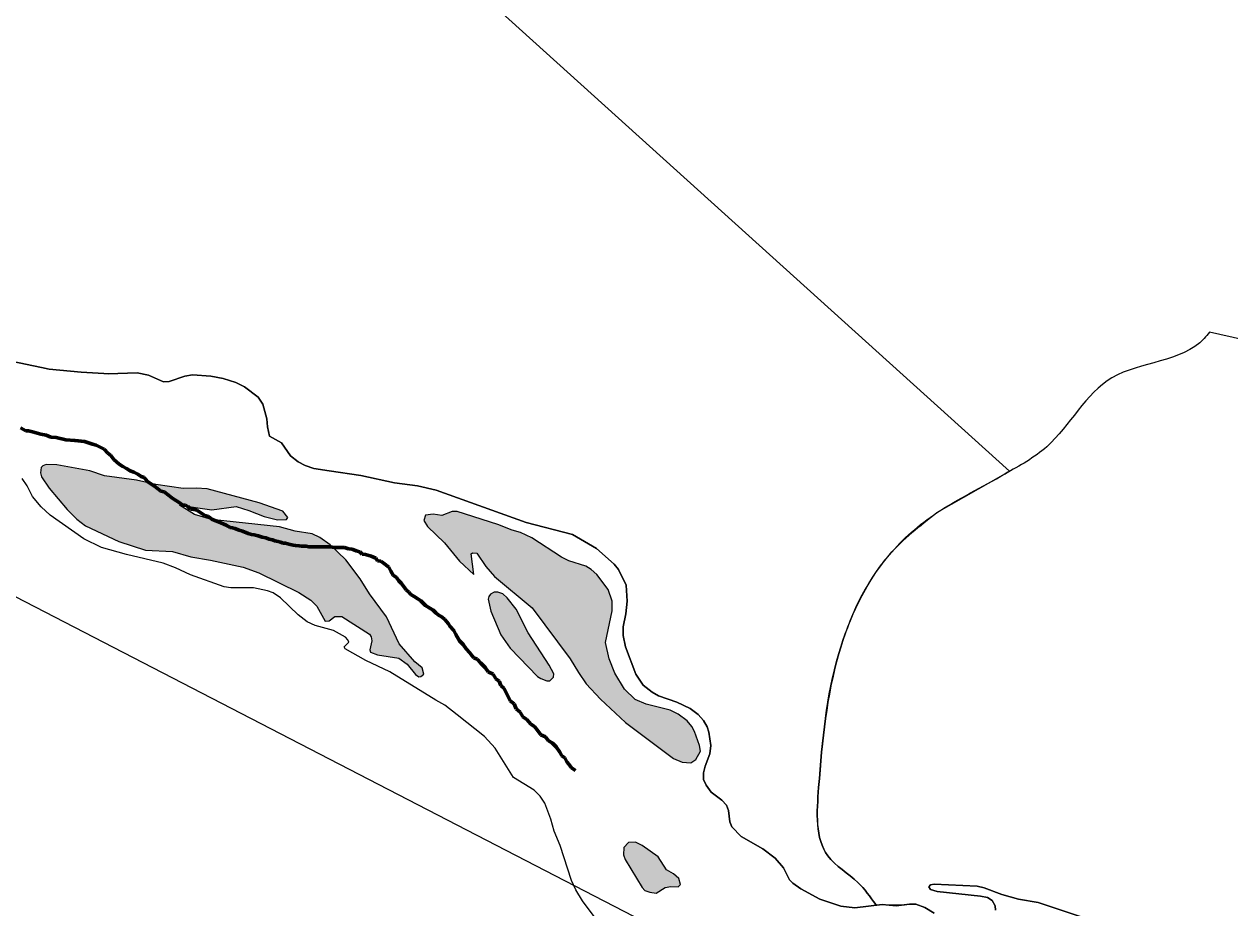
# Model space of a CAD drawing. Extents: x 553962 to 842807, y 8883888 to 9032388.
# Drawn here: x 808740 to 809767, y 9012652 to 9013404 of the extents above; entities that cross this region are included whole.
import ezdxf

# ---------------------------------------------------------------- set-up
doc = ezdxf.new("R2010")
doc.units = 0
doc.header["$LTSCALE"] = 200
doc.linetypes.add('LONG_DASH_SHORT_DASH', pattern=[9.9, 6, -1.2, 1.5, -1.2])
for name, color, linetype, lineweight in [('23', 7, 'Continuous', 13), ('25', 7, 'Continuous', 13), ('57', 7, 'Continuous', 13), ('7', 7, 'LONG_DASH_SHORT_DASH', 60), ('8', 7, 'Continuous', 13)]:
    doc.layers.add(name, color=color, linetype=linetype, lineweight=lineweight)
doc.layers.add('49', color=7, linetype='Continuous')

msp = doc.modelspace()

# ---------------------------------------------------------------- hatches: boundary and pattern name
at = {"layer": '25'}
for points in [[(809013.8, 9012948), (809000.4, 9012960.8), (808991.6, 9012966.9), (808985.1, 9012970.1), (808970.5, 9012972.4), (808957.3, 9012976), (808899.5, 9012982.3), (808884.8, 9012986.5), (808872.2, 9012994.5), (808899.7, 9012990.5), (808920.4, 9012993.3), (808931.1, 9012990.1), (808944.1, 9012984.8), (808955.5, 9012982), (808963.1, 9012982.2), (808964.5, 9012984), (808960.2, 9012989.4), (808940.1, 9012996.5), (808895.8, 9013008.5), (808886.3, 9013009.1), (808875.2, 9013008.7), (808852, 9013012.2), (808835.4, 9013015.7), (808808.3, 9013019.6), (808795.7, 9013023.8), (808767.6, 9013028.9), (808758.5, 9013029.2), (808755.6, 9013028.1), (808754.2, 9013026.5), (808753.8, 9013022.1), (808754.5, 9013018.7), (808761, 9013009.1), (808776.6, 9012990.8), (808784.8, 9012982.7), (808792.2, 9012977), (808820.5, 9012963.5), (808843.3, 9012956.2), (808866.3, 9012955), (808881.7, 9012950.6), (808898.6, 9012947.8), (808926.3, 9012941.9), (808939.8, 9012936.9), (808973.8, 9012920.1), (808983.9, 9012913.8), (808989.2, 9012908.6), (808996.3, 9012895.9), (808999.6, 9012896.1), (809004.4, 9012899.7), (809010.3, 9012899.9), (809033.9, 9012884.7), (809035.4, 9012882.6), (809035.9, 9012879.2), (809034.1, 9012871.3), (809034.9, 9012869.5), (809040.7, 9012867.2), (809059, 9012864.2), (809065.9, 9012859.2), (809073, 9012850.4), (809075.8, 9012848.4), (809077.6, 9012848.6), (809080.1, 9012850.6), (809078.9, 9012856), (809072.4, 9012861.3), (809059.3, 9012876.4), (809048.5, 9012899.5), (809033.9, 9012919.1), (809025.9, 9012931.9)], [(809218.5, 9012842.6), (809230.5, 9012829.4), (809251.8, 9012809.7), (809292.9, 9012779), (809300.1, 9012775.9), (809307.5, 9012775.4), (809311.9, 9012778), (809315.7, 9012785.2), (809315, 9012790), (809310.8, 9012802), (809308.5, 9012806.3), (809304.4, 9012811.1), (809296.8, 9012816.6), (809290, 9012820.1), (809269.6, 9012825.1), (809260.1, 9012829.2), (809251.1, 9012837.9), (809242.7, 9012851.5), (809238.1, 9012863.9), (809234.8, 9012877.8), (809240.5, 9012904.6), (809240.5, 9012912.9), (809237.2, 9012922.7), (809227.5, 9012935.4), (809222.7, 9012939.8), (809218.1, 9012942.5), (809203.7, 9012947.2), (809197.3, 9012950.3), (809172.2, 9012966.7), (809162.4, 9012971.2), (809155.5, 9012973.2), (809143.2, 9012978.2), (809108.6, 9012989.1), (809104.3, 9012989), (809095.4, 9012985.6), (809088.1, 9012987), (809081.5, 9012986.1), (809080.3, 9012981.5), (809083.4, 9012976.4), (809097.7, 9012962.4), (809110.6, 9012947), (809122.9, 9012935.5), (809120.6, 9012953.2), (809121.7, 9012954.1), (809125.3, 9012953.8), (809133, 9012942.3), (809140.5, 9012933.8), (809172.5, 9012907.2), (809204.9, 9012863.8), (809211.8, 9012852.1)], [(809169.1, 9012886), (809158.7, 9012905.9), (809151.1, 9012915.8), (809147.4, 9012919.1), (809143.3, 9012920.4), (809140, 9012920.4), (809137.1, 9012918.7), (809135.4, 9012916.7), (809135.1, 9012914.6), (809137.3, 9012904.3), (809145.7, 9012884.3), (809153.8, 9012872.8), (809176.9, 9012848.7), (809179.7, 9012846.9), (809184.9, 9012845.1), (809187.4, 9012845.1), (809190.7, 9012848.3), (809190.9, 9012850.9), (809186.9, 9012858.4)], [(809279.6, 9012695.3), (809266.1, 9012705), (809260.3, 9012707.7), (809254.4, 9012707.5), (809250.5, 9012703.2), (809250.1, 9012696.9), (809251.6, 9012693.1), (809266.1, 9012669.1), (809268.4, 9012666.7), (809272.7, 9012665.1), (809277.9, 9012664.5), (809285.7, 9012669.2), (809290.6, 9012670), (809296.9, 9012669.8), (809298.8, 9012671.8), (809297.3, 9012676.9), (809292.9, 9012680.9), (809286.8, 9012684.1)]]:
    msp.add_hatch(color=256, dxfattribs=at).paths.add_polyline_path(points)

# ---------------------------------------------------------------- linework, layer by layer
at = {"layer": '23'}
for points in [[(808754.5, 9013111.7), (808728.8, 9013117.1), (808710.2, 9013122.2), (808703.7, 9013122.7), (808689.6, 9013121.4), (808684.1, 9013121.7), (808666, 9013126.7), (808655.4, 9013128.2), (808650.6, 9013127.2), (808650.4, 9013125.2), (808651.8, 9013123.8), (808667.8, 9013117.5), (808681.5, 9013114.1), (808687.8, 9013110.9), (808693.4, 9013106), (808694.5, 9013104.1), (808693.3, 9013102.3), (808689.4, 9013102.1), (808656.6, 9013119.2), (808647.4, 9013119.2), (808623.1, 9013125.5)], [(808807.6, 9013106.5), (808788.5, 9013107.6), (808761, 9013110.3), (808754.5, 9013111.7)], [(808999.5, 9013023.8), (808986.4, 9013025.8), (808979, 9013028.3), (808973.3, 9013031.4), (808966.6, 9013036.6), (808958.9, 9013047.7), (808948.9, 9013053.1), (808947, 9013061.1), (808946.6, 9013068.1), (808943, 9013080.5), (808939.2, 9013086.3), (808927.6, 9013095.3), (808920, 9013098.9), (808909.4, 9013102.2), (808898.9, 9013104.2), (808883.3, 9013105.4), (808876.6, 9013104.3), (808863.2, 9013099.8), (808858.5, 9013099.5), (808845.7, 9013105.2), (808836.1, 9013107.2), (808811.5, 9013106.2), (808807.6, 9013106.5)], [(809514.8, 9012647.2), (809506.9, 9012652.2), (809499.2, 9012655), (809493.8, 9012655.1), (809482.4, 9012653.5), (809470.5, 9012654.7), (809447.2, 9012651.9), (809435.2, 9012653.3), (809417.3, 9012659.3), (809401.3, 9012668), (809394.4, 9012672.9), (809391.5, 9012675.8), (809386.6, 9012685.9), (809379.3, 9012694.2), (809368.8, 9012702), (809350.4, 9012712.7), (809342.6, 9012720.9), (809340.8, 9012725), (809339.5, 9012734.7), (809338, 9012739.2), (809334, 9012743.4), (809324.8, 9012750.3), (809320.5, 9012756.2), (809318.3, 9012761.2), (809318.4, 9012766.8), (809319.7, 9012772.3), (809323.8, 9012782.9), (809324.6, 9012789.9), (809323, 9012801.4), (809321.4, 9012806), (809318.3, 9012811.4), (809313.9, 9012816.3), (809306.9, 9012821.6), (809295.5, 9012826.9), (809279.9, 9012832.2), (809274.5, 9012835.4), (809267, 9012841.4), (809260.8, 9012850.8), (809251.9, 9012873.9), (809250, 9012883.6), (809249.9, 9012891), (809252.3, 9012902.1), (809253.3, 9012912.7), (809252.5, 9012926.5), (809246, 9012939.8), (809242.3, 9012944.4), (809227.1, 9012957.6), (809206.7, 9012969.7), (809167.2, 9012979.7), (809090.6, 9013007.2), (809074.7, 9013010.9), (809055.3, 9013013.4), (809026.5, 9013019.7), (809026.5, 9013019.7), (808999.5, 9013023.8)], [(809651, 9012640.5), (809603.4, 9012656.3), (809586.7, 9012659.3), (809572.3, 9012663.1), (809557.4, 9012668.9), (809551.3, 9012670.3), (809514.8, 9012672.1), (809511.7, 9012671.5), (809510.1, 9012669.8), (809511.6, 9012667.6), (809517.3, 9012665.7), (809554.2, 9012661.9), (809560.2, 9012660.6), (809564.2, 9012658), (809566.7, 9012653.6), (809567, 9012649.9)]]:
    msp.add_lwpolyline(points, dxfattribs=at)
at = {"layer": '25'}
for points in [[(808623.1, 9013125.5), (808647.4, 9013119.2), (808656.6, 9013119.2), (808689.4, 9013102.1), (808693.3, 9013102.3), (808694.5, 9013104.1), (808693.4, 9013106), (808687.8, 9013110.9), (808681.5, 9013114.1), (808667.8, 9013117.5), (808651.8, 9013123.8), (808650.4, 9013125.2), (808650.6, 9013127.2), (808655.4, 9013128.2), (808666, 9013126.7), (808684.1, 9013121.7), (808689.6, 9013121.4), (808703.7, 9013122.7), (808710.2, 9013122.2), (808728.8, 9013117.1), (808754.5, 9013111.7)], [(808754.5, 9013111.7), (808761, 9013110.3), (808788.5, 9013107.6), (808807.6, 9013106.5)], [(808807.6, 9013106.5), (808811.5, 9013106.2), (808836.1, 9013107.2), (808845.7, 9013105.2), (808858.5, 9013099.5), (808863.2, 9013099.8), (808876.6, 9013104.3), (808883.3, 9013105.4), (808898.9, 9013104.2), (808909.4, 9013102.2), (808920, 9013098.9), (808927.6, 9013095.3), (808939.2, 9013086.3), (808943, 9013080.5), (808946.6, 9013068.1), (808947, 9013061.1), (808948.9, 9013053.1), (808958.9, 9013047.7), (808966.6, 9013036.6), (808973.3, 9013031.4), (808979, 9013028.3), (808986.4, 9013025.8), (808999.5, 9013023.8)], [(809090.5, 9012828.5), (809051.2, 9012852.8), (809030.9, 9012862.3), (809013.3, 9012872.2), (809012.4, 9012873.9), (809016.4, 9012877.9), (809015.6, 9012880), (809013.5, 9012882.1), (809003.2, 9012887.8), (808987.7, 9012892.1), (808980.8, 9012895.3), (808973.2, 9012901.1), (808958.1, 9012915.8), (808951.8, 9012919.8), (808947, 9012921.7), (808935, 9012924.2), (808915.7, 9012924.2), (808910.1, 9012925), (808881.5, 9012935.2), (808868.6, 9012941.2), (808858.1, 9012945.2), (808827, 9012952.6), (808805.7, 9012958.6), (808790.7, 9012965.9), (808761.9, 9012985.9), (808754.2, 9012993.2), (808747, 9013001.8), (808742.5, 9013011), (808738.1, 9013017.2)], [(808999.5, 9013023.8), (809026.5, 9013019.7), (809026.5, 9013019.7), (809055.3, 9013013.4), (809074.7, 9013010.9), (809090.6, 9013007.2), (809167.2, 9012979.7), (809206.7, 9012969.7), (809227.1, 9012957.6), (809242.3, 9012944.4), (809246, 9012939.8), (809252.5, 9012926.5), (809253.3, 9012912.7), (809252.3, 9012902.1), (809249.9, 9012891), (809250, 9012883.6), (809251.9, 9012873.9), (809260.8, 9012850.8), (809267, 9012841.4), (809274.5, 9012835.4), (809279.9, 9012832.2), (809295.5, 9012826.9), (809306.9, 9012821.6), (809313.9, 9012816.3), (809318.3, 9012811.4), (809321.4, 9012806), (809323, 9012801.4), (809324.6, 9012789.9), (809323.8, 9012782.9), (809319.7, 9012772.3), (809318.4, 9012766.8), (809318.3, 9012761.2), (809320.5, 9012756.2), (809324.8, 9012750.3), (809334, 9012743.4), (809338, 9012739.2), (809339.5, 9012734.7), (809340.8, 9012725), (809342.6, 9012720.9), (809350.4, 9012712.7), (809368.8, 9012702), (809379.3, 9012694.2), (809386.6, 9012685.9), (809391.5, 9012675.8), (809394.4, 9012672.9), (809401.3, 9012668), (809417.3, 9012659.3), (809435.2, 9012653.3), (809447.2, 9012651.9), (809470.5, 9012654.7), (809482.4, 9012653.5), (809493.8, 9012655.1), (809499.2, 9012655), (809506.9, 9012652.2), (809514.8, 9012647.2)], [(809108.7, 9012816), (809098, 9012824.4), (809090.5, 9012828.5)], [(809228.7, 9012640), (809215.3, 9012657.8), (809209.5, 9012667.1), (809205.9, 9012675.2), (809196.3, 9012704.8), (809191.1, 9012717.1), (809188.2, 9012727.4), (809183.2, 9012740.9), (809179.2, 9012747), (809174.1, 9012751.9), (809156.6, 9012762.9), (809140.9, 9012787.8), (809131.9, 9012797.6), (809108.7, 9012816)], [(809567, 9012649.9), (809566.7, 9012653.6), (809564.2, 9012658), (809560.2, 9012660.6), (809554.2, 9012661.9), (809517.3, 9012665.7), (809511.6, 9012667.6), (809510.1, 9012669.8), (809511.7, 9012671.5), (809514.8, 9012672.1), (809551.3, 9012670.3), (809557.4, 9012668.9), (809572.3, 9012663.1), (809586.7, 9012659.3), (809603.4, 9012656.3), (809651, 9012640.5)]]:
    msp.add_lwpolyline(points, dxfattribs=at)
for points in [[(809013.8, 9012948), (809000.4, 9012960.8), (808991.6, 9012966.9), (808985.1, 9012970.1), (808970.5, 9012972.4), (808957.3, 9012976), (808899.5, 9012982.3), (808884.8, 9012986.5), (808872.2, 9012994.5), (808899.7, 9012990.5), (808920.4, 9012993.3), (808931.1, 9012990.1), (808944.1, 9012984.8), (808955.5, 9012982), (808963.1, 9012982.2), (808964.5, 9012984), (808960.2, 9012989.4), (808940.1, 9012996.5), (808895.8, 9013008.5), (808886.3, 9013009.1), (808875.2, 9013008.7), (808852, 9013012.2), (808835.4, 9013015.7), (808808.3, 9013019.6), (808795.7, 9013023.8), (808767.6, 9013028.9), (808758.5, 9013029.2), (808755.6, 9013028.1), (808754.2, 9013026.5), (808753.8, 9013022.1), (808754.5, 9013018.7), (808761, 9013009.1), (808776.6, 9012990.8), (808784.8, 9012982.7), (808792.2, 9012977), (808820.5, 9012963.5), (808843.3, 9012956.2), (808866.3, 9012955), (808881.7, 9012950.6), (808898.6, 9012947.8), (808926.3, 9012941.9), (808939.8, 9012936.9), (808973.8, 9012920.1), (808983.9, 9012913.8), (808989.2, 9012908.6), (808996.3, 9012895.9), (808999.6, 9012896.1), (809004.4, 9012899.7), (809010.3, 9012899.9), (809033.9, 9012884.7), (809035.4, 9012882.6), (809035.9, 9012879.2), (809034.1, 9012871.3), (809034.9, 9012869.5), (809040.7, 9012867.2), (809059, 9012864.2), (809065.9, 9012859.2), (809073, 9012850.4), (809075.8, 9012848.4), (809077.6, 9012848.6), (809080.1, 9012850.6), (809078.9, 9012856), (809072.4, 9012861.3), (809059.3, 9012876.4), (809048.5, 9012899.5), (809033.9, 9012919.1), (809025.9, 9012931.9)], [(809218.5, 9012842.6), (809230.5, 9012829.4), (809251.8, 9012809.7), (809292.9, 9012779), (809300.1, 9012775.9), (809307.5, 9012775.4), (809311.9, 9012778), (809315.7, 9012785.2), (809315, 9012790), (809310.8, 9012802), (809308.5, 9012806.3), (809304.4, 9012811.1), (809296.8, 9012816.6), (809290, 9012820.1), (809269.6, 9012825.1), (809260.1, 9012829.2), (809251.1, 9012837.9), (809242.7, 9012851.5), (809238.1, 9012863.9), (809234.8, 9012877.8), (809240.5, 9012904.6), (809240.5, 9012912.9), (809237.2, 9012922.7), (809227.5, 9012935.4), (809222.7, 9012939.8), (809218.1, 9012942.5), (809203.7, 9012947.2), (809197.3, 9012950.3), (809172.2, 9012966.7), (809162.4, 9012971.2), (809155.5, 9012973.2), (809143.2, 9012978.2), (809108.6, 9012989.1), (809104.3, 9012989), (809095.4, 9012985.6), (809088.1, 9012987), (809081.5, 9012986.1), (809080.3, 9012981.5), (809083.4, 9012976.4), (809097.7, 9012962.4), (809110.6, 9012947), (809122.9, 9012935.5), (809120.6, 9012953.2), (809121.7, 9012954.1), (809125.3, 9012953.8), (809133, 9012942.3), (809140.5, 9012933.8), (809172.5, 9012907.2), (809204.9, 9012863.8), (809211.8, 9012852.1)], [(809169.1, 9012886), (809158.7, 9012905.9), (809151.1, 9012915.8), (809147.4, 9012919.1), (809143.3, 9012920.4), (809140, 9012920.4), (809137.1, 9012918.7), (809135.4, 9012916.7), (809135.1, 9012914.6), (809137.3, 9012904.3), (809145.7, 9012884.3), (809153.8, 9012872.8), (809176.9, 9012848.7), (809179.7, 9012846.9), (809184.9, 9012845.1), (809187.4, 9012845.1), (809190.7, 9012848.3), (809190.9, 9012850.9), (809186.9, 9012858.4)], [(809279.6, 9012695.3), (809266.1, 9012705), (809260.3, 9012707.7), (809254.4, 9012707.5), (809250.5, 9012703.2), (809250.1, 9012696.9), (809251.6, 9012693.1), (809266.1, 9012669.1), (809268.4, 9012666.7), (809272.7, 9012665.1), (809277.9, 9012664.5), (809285.7, 9012669.2), (809290.6, 9012670), (809296.9, 9012669.8), (809298.8, 9012671.8), (809297.3, 9012676.9), (809292.9, 9012680.9), (809286.8, 9012684.1)]]:
    msp.add_lwpolyline(points, close=True, dxfattribs=at)
at = {"layer": '57'}
for p, q in [((809578.9, 9013023.5), (809077.6, 9013475.9)), ((809575.1, 9013021.2), (809516.9, 9012987.9)), ((809465, 9012654.8), (809489.6, 9012654.5))]:
    msp.add_line(p, q, dxfattribs=at)
for points in [[(812641.4, 9013065.1), (810642.3, 9012940.5), (809749.1, 9013141.6)], [(808623.1, 9013125.5), (808647.4, 9013119.2), (808656.6, 9013119.2), (808689.4, 9013102.1), (808693.3, 9013102.3), (808694.5, 9013104.1), (808693.4, 9013106), (808687.8, 9013110.9), (808681.5, 9013114.1), (808667.8, 9013117.5), (808651.8, 9013123.8), (808650.4, 9013125.2), (808650.6, 9013127.2), (808655.4, 9013128.2), (808666, 9013126.7), (808684.1, 9013121.7), (808689.6, 9013121.4), (808703.7, 9013122.7), (808710.2, 9013122.2), (808728.8, 9013117.1), (808754.5, 9013111.7)], [(808754.5, 9013111.7), (808761, 9013110.3), (808788.5, 9013107.6), (808807.6, 9013106.5)], [(808807.6, 9013106.5), (808811.5, 9013106.2), (808836.1, 9013107.2), (808845.7, 9013105.2), (808858.5, 9013099.5), (808863.2, 9013099.8), (808876.6, 9013104.3), (808883.3, 9013105.4), (808898.9, 9013104.2), (808909.4, 9013102.2), (808920, 9013098.9), (808927.6, 9013095.3), (808939.2, 9013086.3), (808943, 9013080.5), (808946.6, 9013068.1), (808947, 9013061.1), (808948.9, 9013053.1), (808958.9, 9013047.7), (808966.6, 9013036.6), (808973.3, 9013031.4), (808979, 9013028.3), (808986.4, 9013025.8), (808999.5, 9013023.8)], [(808999.5, 9013023.8), (809026.5, 9013019.7), (809026.5, 9013019.7), (809055.3, 9013013.4), (809074.7, 9013010.9), (809090.6, 9013007.2), (809167.2, 9012979.7), (809206.7, 9012969.7), (809227.1, 9012957.6), (809242.3, 9012944.4), (809246, 9012939.8), (809252.5, 9012926.5), (809253.3, 9012912.7), (809252.3, 9012902.1), (809249.9, 9012891), (809250, 9012883.6), (809251.9, 9012873.9), (809260.8, 9012850.8), (809267, 9012841.4), (809274.5, 9012835.4), (809279.9, 9012832.2), (809295.5, 9012826.9), (809306.9, 9012821.6), (809313.9, 9012816.3), (809318.3, 9012811.4), (809321.4, 9012806), (809323, 9012801.4), (809324.6, 9012789.9), (809323.8, 9012782.9), (809319.7, 9012772.3), (809318.4, 9012766.8), (809318.3, 9012761.2), (809320.5, 9012756.2), (809324.8, 9012750.3), (809334, 9012743.4), (809338, 9012739.2), (809339.5, 9012734.7), (809340.8, 9012725), (809342.6, 9012720.9), (809350.4, 9012712.7), (809368.8, 9012702), (809379.3, 9012694.2), (809386.6, 9012685.9), (809391.5, 9012675.8), (809394.4, 9012672.9), (809401.3, 9012668), (809417.3, 9012659.3), (809435.2, 9012653.3), (809447.2, 9012651.9), (809465.1, 9012654.1)], [(809567, 9012649.9), (809566.7, 9012653.6), (809564.2, 9012658), (809560.2, 9012660.6), (809554.2, 9012661.9), (809517.3, 9012665.7), (809511.6, 9012667.6), (809510.1, 9012669.8), (809511.7, 9012671.5), (809514.8, 9012672.1), (809551.3, 9012670.3), (809557.4, 9012668.9), (809572.3, 9012663.1), (809586.7, 9012659.3), (809603.4, 9012656.3), (809651, 9012640.5)], [(809489.6, 9012654.5), (809493.8, 9012655.1), (809499.2, 9012655), (809506.9, 9012652.2), (809514.8, 9012647.2)]]:
    msp.add_lwpolyline(points, dxfattribs=at)
for points in [[(809749.1, 9013141.6), (809744.7, 9013136.4), (809666.2, 9013102.9), (809610.6, 9013044.3), (809575.1, 9013021.2)], [(809465, 9012654.8), (809449.8, 9012673.4), (809424.3, 9012696), (809416.4, 9012754.2), (809433.6, 9012868.2), (809476.4, 9012952.1), (809516.9, 9012987.9), (809575.1, 9013021.2), (809578.9, 9013023.5)], [(809516.9, 9012987.9), (809476.4, 9012952.1), (809433.6, 9012868.2), (809416.4, 9012754.2), (809424.3, 9012696), (809449.8, 9012673.4), (809465, 9012654.8)]]:
    msp.add_spline(points, degree=3, dxfattribs=at)
at = {"layer": '7'}
for points in [[(808839.4, 9013018.8), (808836.6, 9013020.8), (808833.3, 9013022.6), (808830, 9013023.7), (808826.9, 9013025.7), (808823.9, 9013027.5), (808820.8, 9013029.5), (808816.2, 9013033.4), (808813.7, 9013036.7), (808811.1, 9013038.7), (808808.1, 9013042.1), (808804.5, 9013043.8), (808801.2, 9013045.6), (808797.9, 9013046.4), (808795.6, 9013047.2), (808791.3, 9013048.7), (808782.9, 9013049.5), (808775.2, 9013050), (808767.1, 9013052), (808762.5, 9013052.3), (808758.5, 9013054.1), (808753.9, 9013054.8), (808747, 9013056.9), (808743.4, 9013057.9), (808741.2, 9013057.9), (808736.6, 9013060.2)], [(808942.5, 9012967.4), (808939.1, 9012968.4), (808935.8, 9012969.2), (808933.5, 9012969.7), (808930.5, 9012970.5), (808925.9, 9012972.3), (808922.9, 9012973.3), (808919.3, 9012974.6), (808917.3, 9012975.3), (808915.2, 9012975.6), (808911.9, 9012977.4), (808909.9, 9012978.4), (808907.3, 9012979.4), (808905.3, 9012980.2), (808902.2, 9012981.5), (808899.7, 9012982.5), (808896.9, 9012984.8), (808893.8, 9012985.8), (808890.3, 9012988.1), (808887, 9012990.2), (808884.4, 9012990.7), (808881.6, 9012991.2), (808879.1, 9012993.5), (808877.1, 9012994.5), (808875, 9012994.5), (808870.9, 9012997.3), (808868.1, 9012999.1), (808865.6, 9013000.9), (808862.8, 9013003), (808859.2, 9013005.8), (808856.2, 9013006.5), (808853.4, 9013008.6), (808850.8, 9013010.6), (808847.8, 9013012.7), (808845, 9013014.7), (808841.9, 9013018), (808839.4, 9013018.8)], [(809116.3, 9012872.3), (809113.7, 9012875.9), (809110.7, 9012879), (809107.4, 9012884.6), (809105.6, 9012887.9), (809102.3, 9012891.5), (809101.2, 9012893.6), (809098.2, 9012897.1), (809095.7, 9012899.2), (809092.3, 9012901.2), (809090.3, 9012903), (809088, 9012905.1), (809085.2, 9012906.8), (809081.7, 9012909.1), (809077.6, 9012913), (809075, 9012914.8), (809072, 9012916.8), (809069.2, 9012918.6), (809067.4, 9012920.6), (809065.1, 9012922.4), (809063.6, 9012924.5), (809060.8, 9012928.1), (809058.8, 9012930.1), (809057, 9012932.9), (809054.2, 9012935), (809052.1, 9012938.5), (809050.3, 9012941.9), (809045.5, 9012945.4), (809043.5, 9012947), (809040.7, 9012947.2), (809039.2, 9012949.3), (809035.3, 9012951.1), (809030.5, 9012952.6), (809027.7, 9012952.8), (809025.7, 9012954.9), (809022.6, 9012955.7), (809019.3, 9012957.2), (809016, 9012957.5), (809012.7, 9012958.5), (809010.1, 9012958.5), (809008.1, 9012958.5), (809004.5, 9012958.5), (809000, 9012959), (808996.4, 9012959), (808993.3, 9012959), (808990.3, 9012959.2), (808988.2, 9012959.2), (808985.2, 9012959.2), (808982.2, 9012959.2), (808980.1, 9012959.5), (808978.1, 9012959.5), (808976, 9012959.5), (808974, 9012960), (808971, 9012960.3), (808968.9, 9012960.5), (808965.1, 9012961.3), (808962.3, 9012962.1), (808960.3, 9012962.3), (808958.2, 9012963.1), (808956.2, 9012963.6), (808953.4, 9012964.1), (808951.4, 9012965.1), (808948.6, 9012965.6), (808945.5, 9012966.7), (808942.5, 9012967.4)], [(809209.4, 9012768.8), (809205.9, 9012771.1), (809203.8, 9012774.2), (809202.1, 9012776.2), (809200.3, 9012779.6), (809197.7, 9012781.1), (809196, 9012784.4), (809192.9, 9012789), (809189.8, 9012792.1), (809186, 9012794.4), (809183.7, 9012797.4), (809179.9, 9012799.2), (809177.6, 9012802.3), (809174.3, 9012806.1), (809171.3, 9012808.2), (809168, 9012812), (809164.4, 9012814.3), (809162.3, 9012818.4), (809158.8, 9012821.2), (809157, 9012825.6), (809153.7, 9012828.1), (809148.6, 9012838.6), (809145.8, 9012841.2), (809144.3, 9012844.7), (809141.5, 9012846.8), (809139.2, 9012850.6), (809134.9, 9012852.7), (809132.3, 9012856.5), (809128.7, 9012860.1), (809125.7, 9012863.4), (809122.9, 9012864.7), (809121.1, 9012866.7), (809119.3, 9012868.8), (809116.3, 9012872.3)]]:
    msp.add_lwpolyline(points, dxfattribs=at)
at = {"layer": '8'}
msp.add_lwpolyline([(813848.1, 9008891), (813008.2, 9010659.1), (812129.3, 9010776.6), (811202, 9011643.1), (810108.4, 9011765.7), (809743.9, 9012394), (807863, 9013365.6), (806375.7, 9013549.4)], dxfattribs=at)

# ---------------------------------------------------------------- texts
at = {"layer": '49', "width": 0.9}
msp.add_text('R I O   S Ã O   F R A N C I S C O', height=500, rotation=332.036, dxfattribs=at).set_placement((804589.4, 9013802.5))

doc.saveas('drawing.dxf')
